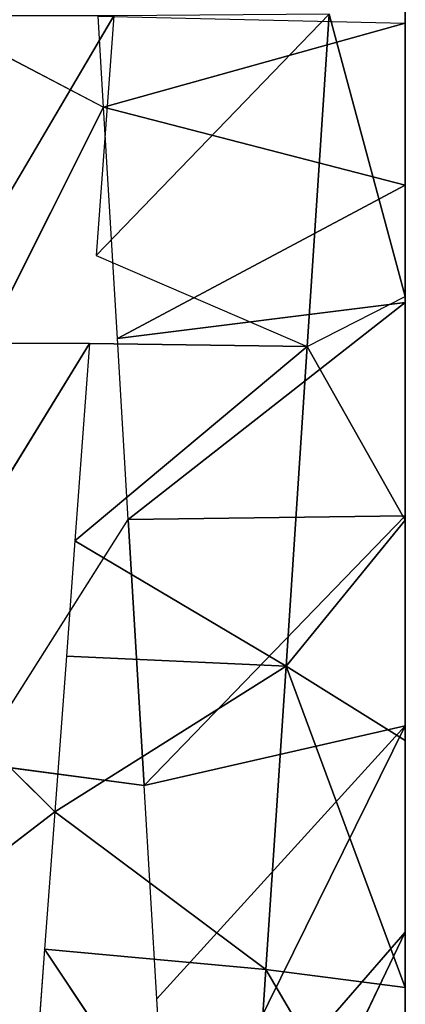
# Model space of a CAD drawing. Extents: x 143 to 263, y -61 to 82.
# Tile 647 of 656: x 253.031 to 253.23, y 71.455 to 71.965. Entities that reach past the tile are written whole.
import ezdxf

# ---------------------------------------------------------------- set-up
doc = ezdxf.new("R2010")
doc.units = 0
doc.header["$LTSCALE"] = 25.4
doc.layers.get('0').update_dxf_attribs({"color": 13, "linetype": 'CONTINUOUS'})

# ---------------------------------------------------------------- blocks, each defined once
blk = doc.blocks.new('ICE-BALL-8126_STL')
at = {"color": 41}
for p, q in [((10.41076, 49.36691, 93.13579), (9.7018, 49.36691, 93.19401)), ((11, 49.36691, 95.51026), (10, 49.36691, 96.08761)), ((10, 49.36691, 93.77821), (11, 49.36691, 94.35556)), ((10, 49.36691, 93.77821), (11, 49.36691, 94.35556)), ((11, 49.36691, 95.51026), (10, 49.36691, 96.08761)), ((10.24014, 49.36691, 96.59146), (10.26928, 49.36691, 96.59048)), ((10.26457, 49.3275, 93.19234), (10.41076, 49.36691, 93.13579)), ((10.26552, 49.20779, 96.86475), (10.26928, 49.36691, 96.59048)), ((10.26928, 49.36691, 96.59048), (10.35302, 49.36691, 96.58473)), ((10.31269, 49.21062, 96.85767), (10.26928, 49.36691, 96.59048)), ((10.31269, 49.21062, 96.85767), (10.26928, 49.36691, 96.59048)), ((10.26928, 49.36691, 96.59048), (10.35302, 49.36691, 96.58473)), ((10.31269, 49.21062, 96.85767), (10.35302, 49.36691, 96.58473)), ((10.31269, 49.21062, 96.85767), (10.35302, 49.36691, 96.58473)), ((10.35302, 49.36691, 96.58473), (10.4139, 49.36691, 96.57784)), ((10.43247, 49.21778, 96.83435), (10.35302, 49.36691, 96.58473)), ((10.43247, 49.21778, 96.83435), (10.35302, 49.36691, 96.58473)), ((10.35302, 49.36691, 96.58473), (10.4139, 49.36691, 96.57784)), ((10.52644, 49.36691, 93.15337), (10.41076, 49.36691, 93.13579)), ((10.43651, 49.3161, 93.22733), (10.41076, 49.36691, 93.13579)), ((10.4139, 49.36691, 96.57784), (10.52425, 49.36691, 96.55939)), ((10.43247, 49.21778, 96.83435), (10.4139, 49.36691, 96.57784)), ((10.43247, 49.21778, 96.83435), (10.4139, 49.36691, 96.57784)), ((10.52611, 49.22338, 96.8106), (10.4139, 49.36691, 96.57784)), ((10.52611, 49.22338, 96.8106), (10.4139, 49.36691, 96.57784)), ((10.4139, 49.36691, 96.57784), (10.52425, 49.36691, 96.55939)), ((10.43651, 49.3161, 93.22733), (10.52644, 49.36691, 93.15337)), ((10.52425, 49.36691, 96.55939), (10.63292, 49.36691, 96.53352)), ((10.52611, 49.22338, 96.8106), (10.52425, 49.36691, 96.55939)), ((10.52611, 49.22338, 96.8106), (10.52425, 49.36691, 96.55939)), ((10.66387, 49.23162, 96.76643), (10.52425, 49.36691, 96.55939)), ((10.66387, 49.23162, 96.76643), (10.52425, 49.36691, 96.55939)), ((10.52425, 49.36691, 96.55939), (10.63292, 49.36691, 96.53352)), ((10.64066, 49.36691, 93.17847), (10.52644, 49.36691, 93.15337)), ((10.64066, 49.36691, 93.17847), (10.52644, 49.36691, 93.15337)), ((10.60207, 49.30513, 93.2785), (10.52644, 49.36691, 93.15337)), ((10.60207, 49.30513, 93.2785), (10.52644, 49.36691, 93.15337)), ((10.64066, 49.36691, 93.17847), (10.60207, 49.30513, 93.2785)), ((10.64066, 49.36691, 93.17847), (10.60207, 49.30513, 93.2785)), ((10.76842, 49.36691, 93.21603), (10.60207, 49.30513, 93.2785)), ((10.76842, 49.36691, 93.21603), (10.60207, 49.30513, 93.2785)), ((10.63292, 49.36691, 96.53352), (10.73979, 49.36691, 96.50024)), ((10.66387, 49.23162, 96.76643), (10.63292, 49.36691, 96.53352)), ((10.66387, 49.23162, 96.76643), (10.63292, 49.36691, 96.53352)), ((10.77431, 49.23824, 96.72259), (10.63292, 49.36691, 96.53352)), ((10.77431, 49.23824, 96.72259), (10.63292, 49.36691, 96.53352)), ((10.88056, 49.24459, 96.67278), (10.63292, 49.36691, 96.53352)), ((10.88056, 49.24459, 96.67278), (10.63292, 49.36691, 96.53352)), ((10.63292, 49.36691, 96.53352), (10.73979, 49.36691, 96.50024)), ((10.76842, 49.36691, 93.21603), (10.64066, 49.36691, 93.17847)), ((10.76842, 49.36691, 93.21603), (10.64066, 49.36691, 93.17847)), ((10.73979, 49.36691, 96.50024), (10.84472, 49.36691, 96.45952)), ((10.88056, 49.24459, 96.67278), (10.73979, 49.36691, 96.50024)), ((10.88056, 49.24459, 96.67278), (10.73979, 49.36691, 96.50024)), ((10.98219, 49.25067, 96.61749), (10.73979, 49.36691, 96.50024)), ((10.98219, 49.25067, 96.61749), (10.73979, 49.36691, 96.50024)), ((10.73979, 49.36691, 96.50024), (10.84472, 49.36691, 96.45952)), ((10.75913, 49.29473, 93.34443), (10.88193, 49.36691, 93.25835)), ((10.76842, 49.36691, 93.21603), (10.75913, 49.29473, 93.34443)), ((10.88193, 49.36691, 93.25835), (10.76842, 49.36691, 93.21603)), ((10.43651, 49.3161, 93.22733), (10.26457, 49.3275, 93.19234)), ((10.43651, 49.3161, 93.22733), (10.26457, 49.3275, 93.19234)), ((10.38954, 49.20673, 93.41085), (10.26457, 49.3275, 93.19234)), ((10.38954, 49.20673, 93.41085), (10.26457, 49.3275, 93.19234)), ((10.38954, 49.20673, 93.41085), (10.43651, 49.3161, 93.22733)), ((10.43506, 49.20335, 93.42323), (10.43651, 49.3161, 93.22733)), ((10.43651, 49.3161, 93.22733), (10.60207, 49.30513, 93.2785)), ((10.53728, 49.19576, 93.45652), (10.43651, 49.3161, 93.22733)), ((10.43651, 49.3161, 93.22733), (10.60207, 49.30513, 93.2785)), ((10.53728, 49.19576, 93.45652), (10.43651, 49.3161, 93.22733)), ((10.53728, 49.19576, 93.45652), (10.60207, 49.30513, 93.2785)), ((10.53728, 49.19576, 93.45652), (10.60207, 49.30513, 93.2785)), ((10.60207, 49.30513, 93.2785), (10.59697, 49.19133, 93.47963)), ((10.60207, 49.30513, 93.2785), (10.59697, 49.19133, 93.47963)), ((10.75913, 49.29473, 93.34443), (10.60207, 49.30513, 93.2785)), ((10.60207, 49.30513, 93.2785), (10.67744, 49.18535, 93.51536)), ((10.60207, 49.30513, 93.2785), (10.67744, 49.18535, 93.51536)), ((10.75913, 49.29473, 93.34443), (10.60207, 49.30513, 93.2785)), ((10.75913, 49.29473, 93.34443), (10.67744, 49.18535, 93.51536)), ((10.75913, 49.29473, 93.34443), (10.67744, 49.18535, 93.51536)), ((10.75913, 49.29473, 93.34443), (10.7486, 49.18007, 93.55161)), ((10.75913, 49.29473, 93.34443), (10.7486, 49.18007, 93.55161)), ((10.90607, 49.28497, 93.42341), (10.75913, 49.29473, 93.34443)), ((10.90607, 49.28497, 93.42341), (10.75913, 49.29473, 93.34443)), ((10.90607, 49.28497, 93.42341), (10.7486, 49.18007, 93.55161)), ((10.90607, 49.28497, 93.42341), (10.7486, 49.18007, 93.55161)), ((10.88056, 49.24459, 96.67278), (10.77431, 49.23824, 96.72259)), ((10.77431, 49.23824, 96.72259), (10.66387, 49.23162, 96.76643)), ((10.66387, 49.23162, 96.76643), (10.52611, 49.22338, 96.8106)), ((10.66387, 49.23162, 96.76643), (10.52611, 49.22338, 96.8106)), ((10.65221, 49.14343, 96.77061), (10.66387, 49.23162, 96.76643)), ((10.52611, 49.22338, 96.8106), (10.43247, 49.21778, 96.83435)), ((10.65221, 49.14343, 96.77061), (10.52611, 49.22338, 96.8106)), ((10.43247, 49.21778, 96.83435), (10.31269, 49.21062, 96.85767)), ((10.26532, 49.21595, 93.38436), (10.43506, 49.11585, 93.42323)), ((10.26532, 49.21595, 93.38436), (10.38954, 49.20673, 93.41085)), ((10.26552, 49.12029, 96.86475), (10.31269, 49.21062, 96.85767)), ((10.31269, 49.21062, 96.85767), (10.26552, 49.20779, 96.86475)), ((10.46816, 49.13242, 96.82588), (10.31269, 49.21062, 96.85767)), ((10.43506, 49.20335, 93.42323), (10.43506, 49.11585, 93.42323)), ((10.43506, 49.20335, 93.42323), (10.59697, 49.10383, 93.47963)), ((10.43506, 49.20335, 93.42323), (10.53728, 49.19576, 93.45652)), ((10.53728, 49.19576, 93.45652), (10.59697, 49.19133, 93.47963)), ((10.59697, 49.19133, 93.47963), (10.67744, 49.18535, 93.51536)), ((10.67744, 49.18535, 93.51536), (10.59697, 49.10383, 93.47963)), ((10.67744, 49.18535, 93.51536), (10.7486, 49.09257, 93.55161)), ((10.67744, 49.18535, 93.51536), (10.7486, 49.18007, 93.55161)), ((10.7486, 49.18007, 93.55161), (10.80857, 49.1756, 93.58584))]:
    blk.add_line(p, q, dxfattribs=at)
mesh = blk.add_polyface(dxfattribs=at)
corners = [(10.52644, 49.36691, 93.15337), (9.7018, 49.36691, 93.19401), (10.41076, 49.36691, 93.13579), (10.64066, 49.36691, 93.17847), (10.76842, 49.36691, 93.21603), (9.58945, 49.36691, 93.23065), (10.88193, 49.36691, 93.25835), (9.5275, 49.36691, 93.25446), (9.42064, 49.36691, 93.30195), (10.99312, 49.36691, 93.30853), (9.31714, 49.36691, 93.35631), (11.1022, 49.36691, 93.36626), (9.26219, 49.36691, 93.3888), (11.14047, 49.36691, 93.38862), (11.20746, 49.36691, 93.4306), (9.21712, 49.36691, 93.41749), (9.12148, 49.36691, 93.48502), (11.29762, 49.36691, 93.49323), (9.04993, 49.36691, 93.54269), (11.39137, 49.36691, 93.56668), (8.96865, 49.36691, 93.61719), (11.59309, 49.36691, 93.80839), (10, 49.36691, 93.77821), (11, 49.36691, 94.35556), (11.73138, 49.36691, 94.03578), (11.83741, 49.36691, 94.2799), (11.90921, 49.36691, 94.53617), (11, 49.36691, 95.51026), (11.94545, 49.36691, 94.79984), (11.95, 49.36691, 94.93291), (11.93539, 49.36691, 95.05206), (11.80295, 49.36691, 95.507), (11.54124, 49.36691, 95.93485), (10, 49.36691, 96.08761), (11.46318, 49.36691, 96.0242), (11.44414, 49.36691, 96.04433), (11.3583, 49.36691, 96.12802), (8.82229, 49.36691, 93.78243), (9, 49.36691, 94.35556), (8.55185, 49.36691, 94.32359), (8.44036, 49.36691, 94.74335), (9, 49.36691, 95.51026), (8.47172, 49.36691, 95.29726), (8.52114, 49.36691, 95.46336), (8.72531, 49.36691, 95.85136), (8.92955, 49.36691, 96.08292), (9.16257, 49.36691, 96.26224), (11.26785, 49.36691, 96.20541), (11.17297, 49.36691, 96.27652), (9.2134, 49.36691, 96.29293), (11.07378, 49.36691, 96.34132), (9.31025, 49.36691, 96.34452), (10.97038, 49.36691, 96.39974), (9.41083, 49.36691, 96.38937), (9.47973, 49.36691, 96.42519), (10.94769, 49.36691, 96.41142), (10.84472, 49.36691, 96.45952), (9.58183, 49.36691, 96.47095), (10.73979, 49.36691, 96.50024), (9.68691, 49.36691, 96.50967), (10.63292, 49.36691, 96.53352), (9.79488, 49.36691, 96.54121), (10.52425, 49.36691, 96.55939), (9.90607, 49.36691, 96.5655), (10.4139, 49.36691, 96.57784), (10.01655, 49.36691, 96.58175), (10.35302, 49.36691, 96.58473), (10.12794, 49.36691, 96.59042), (10.26928, 49.36691, 96.59048), (10.24014, 49.36691, 96.59146)]
mesh.append_faces([[corners[k] for k in face] for face in [(0, 1, 2), (67, 68, 69)]], dxfattribs={"vtx0": -1, "color": 41})
mesh.append_faces([[corners[k] for k in face] for face in [(1, 4, 5), (5, 6, 7), (7, 6, 8), (8, 9, 10), (10, 11, 12), (12, 14, 15), (15, 14, 16), (16, 17, 18), (18, 19, 20), (22, 21, 23), (23, 26, 27), (27, 32, 33), (37, 38, 39), (39, 38, 40), (40, 41, 42), (42, 41, 43), (43, 41, 44), (44, 33, 45), (45, 33, 46), (46, 48, 49), (49, 50, 51), (51, 52, 53), (53, 52, 54), (54, 56, 57), (57, 58, 59), (59, 60, 61), (61, 62, 63), (63, 64, 65), (65, 66, 67)]], dxfattribs={"vtx0": -1, "vtx1": -1, "color": 41})
mesh.append_faces([[corners[k] for k in face] for face in [(20, 21, 22), (46, 33, 36)]], dxfattribs={"vtx0": -1, "vtx1": -1, "vtx2": -1, "color": 41})
mesh.append_faces([[corners[k] for k in face] for face in [(1, 0, 3), (1, 3, 4), (5, 4, 6), (8, 6, 9), (10, 9, 11), (12, 11, 13), (12, 13, 14), (16, 14, 17), (18, 17, 19), (20, 19, 21), (23, 21, 24), (23, 24, 25), (23, 25, 26), (27, 26, 28), (27, 28, 29), (27, 29, 30), (27, 30, 31), (27, 31, 32), (33, 32, 34), (33, 34, 35), (33, 35, 36), (22, 37, 20), (37, 22, 38), (40, 38, 41), (44, 41, 33), (46, 36, 47), (46, 47, 48), (49, 48, 50), (51, 50, 52), (54, 52, 55), (54, 55, 56), (57, 56, 58), (59, 58, 60), (61, 60, 62), (63, 62, 64), (65, 64, 66), (67, 66, 68)]], dxfattribs={"vtx0": -1, "vtx2": -1, "color": 41})
mesh = blk.add_polyface(dxfattribs=at)
corners = [(11, 49.36691, 94.35556), (10, 48.36691, 93.77821), (10, 49.36691, 93.77821), (11, 48.36691, 94.35556)]
mesh.append_faces([[corners[k] for k in face] for face in [(0, 1, 2), (1, 0, 3)]], dxfattribs={"vtx0": -1, "color": 41})
mesh = blk.add_polyface(dxfattribs=at)
corners = [(11, 48.36691, 95.51026), (10, 49.36691, 96.08761), (10, 48.36691, 96.08761), (11, 49.36691, 95.51026)]
mesh.append_faces([[corners[k] for k in face] for face in [(0, 1, 2), (1, 0, 3)]], dxfattribs={"vtx0": -1, "color": 41})
mesh = blk.add_polyface(dxfattribs=at)
corners = [(10.43651, 49.3161, 93.22733), (10.41076, 49.36691, 93.13579), (10.26457, 49.3275, 93.19234)]
mesh.append_faces([[corners[k] for k in face] for face in [(0, 1, 2)]], dxfattribs={"color": 41})
mesh = blk.add_polyface(dxfattribs=at)
corners = [(10.26552, 49.20779, 96.86475), (10.26928, 49.36691, 96.59048), (10.31269, 49.21062, 96.85767)]
mesh.append_faces([[corners[k] for k in face] for face in [(0, 1, 2)]], dxfattribs={"color": 41})
mesh = blk.add_polyface(dxfattribs=at)
corners = [(10.31269, 49.21062, 96.85767), (10.26928, 49.36691, 96.59048), (10.35302, 49.36691, 96.58473)]
mesh.append_faces([[corners[k] for k in face] for face in [(0, 1, 2)]], dxfattribs={"color": 41})
mesh = blk.add_polyface(dxfattribs=at)
corners = [(10.31269, 49.21062, 96.85767), (10.35302, 49.36691, 96.58473), (10.43247, 49.21778, 96.83435)]
mesh.append_faces([[corners[k] for k in face] for face in [(0, 1, 2)]], dxfattribs={"color": 41})
mesh = blk.add_polyface(dxfattribs=at)
corners = [(10.43247, 49.21778, 96.83435), (10.35302, 49.36691, 96.58473), (10.4139, 49.36691, 96.57784)]
mesh.append_faces([[corners[k] for k in face] for face in [(0, 1, 2)]], dxfattribs={"color": 41})
mesh = blk.add_polyface(dxfattribs=at)
corners = [(10.43247, 49.21778, 96.83435), (10.4139, 49.36691, 96.57784), (10.52611, 49.22338, 96.8106)]
mesh.append_faces([[corners[k] for k in face] for face in [(0, 1, 2)]], dxfattribs={"color": 41})
mesh = blk.add_polyface(dxfattribs=at)
corners = [(10.52611, 49.22338, 96.8106), (10.4139, 49.36691, 96.57784), (10.52425, 49.36691, 96.55939)]
mesh.append_faces([[corners[k] for k in face] for face in [(0, 1, 2)]], dxfattribs={"color": 41})
mesh = blk.add_polyface(dxfattribs=at)
corners = [(10.60207, 49.30513, 93.2785), (10.52644, 49.36691, 93.15337), (10.43651, 49.3161, 93.22733)]
mesh.append_faces([[corners[k] for k in face] for face in [(0, 1, 2)]], dxfattribs={"color": 41})
mesh = blk.add_polyface(dxfattribs=at)
corners = [(10.52611, 49.22338, 96.8106), (10.52425, 49.36691, 96.55939), (10.66387, 49.23162, 96.76643)]
mesh.append_faces([[corners[k] for k in face] for face in [(0, 1, 2)]], dxfattribs={"color": 41})
mesh = blk.add_polyface(dxfattribs=at)
corners = [(10.66387, 49.23162, 96.76643), (10.52425, 49.36691, 96.55939), (10.63292, 49.36691, 96.53352)]
mesh.append_faces([[corners[k] for k in face] for face in [(0, 1, 2)]], dxfattribs={"color": 41})
mesh = blk.add_polyface(dxfattribs=at)
corners = [(10.60207, 49.30513, 93.2785), (10.64066, 49.36691, 93.17847), (10.52644, 49.36691, 93.15337)]
mesh.append_faces([[corners[k] for k in face] for face in [(0, 1, 2)]], dxfattribs={"color": 41})
mesh = blk.add_polyface(dxfattribs=at)
corners = [(10.60207, 49.30513, 93.2785), (10.76842, 49.36691, 93.21603), (10.64066, 49.36691, 93.17847)]
mesh.append_faces([[corners[k] for k in face] for face in [(0, 1, 2)]], dxfattribs={"color": 41})
mesh = blk.add_polyface(dxfattribs=at)
corners = [(10.75913, 49.29473, 93.34443), (10.76842, 49.36691, 93.21603), (10.60207, 49.30513, 93.2785)]
mesh.append_faces([[corners[k] for k in face] for face in [(0, 1, 2)]], dxfattribs={"color": 41})
mesh = blk.add_polyface(dxfattribs=at)
corners = [(10.66387, 49.23162, 96.76643), (10.63292, 49.36691, 96.53352), (10.77431, 49.23824, 96.72259)]
mesh.append_faces([[corners[k] for k in face] for face in [(0, 1, 2)]], dxfattribs={"color": 41})
mesh = blk.add_polyface(dxfattribs=at)
corners = [(10.77431, 49.23824, 96.72259), (10.63292, 49.36691, 96.53352), (10.88056, 49.24459, 96.67278)]
mesh.append_faces([[corners[k] for k in face] for face in [(0, 1, 2)]], dxfattribs={"color": 41})
mesh = blk.add_polyface(dxfattribs=at)
corners = [(10.88056, 49.24459, 96.67278), (10.63292, 49.36691, 96.53352), (10.73979, 49.36691, 96.50024)]
mesh.append_faces([[corners[k] for k in face] for face in [(0, 1, 2)]], dxfattribs={"color": 41})
mesh = blk.add_polyface(dxfattribs=at)
corners = [(10.88056, 49.24459, 96.67278), (10.73979, 49.36691, 96.50024), (10.98219, 49.25067, 96.61749)]
mesh.append_faces([[corners[k] for k in face] for face in [(0, 1, 2)]], dxfattribs={"color": 41})
mesh = blk.add_polyface(dxfattribs=at)
corners = [(10.98219, 49.25067, 96.61749), (10.73979, 49.36691, 96.50024), (10.84472, 49.36691, 96.45952)]
mesh.append_faces([[corners[k] for k in face] for face in [(0, 1, 2)]], dxfattribs={"color": 41})
mesh = blk.add_polyface(dxfattribs=at)
corners = [(10.90607, 49.28497, 93.42341), (10.88193, 49.36691, 93.25835), (10.75913, 49.29473, 93.34443)]
mesh.append_faces([[corners[k] for k in face] for face in [(0, 1, 2)]], dxfattribs={"color": 41})
mesh = blk.add_polyface(dxfattribs=at)
corners = [(10.38954, 49.20673, 93.41085), (10.43651, 49.3161, 93.22733), (10.26457, 49.3275, 93.19234)]
mesh.append_faces([[corners[k] for k in face] for face in [(0, 1, 2)]], dxfattribs={"color": 41})
mesh = blk.add_polyface(dxfattribs=at)
corners = [(10.38954, 49.20673, 93.41085), (10.26457, 49.3275, 93.19234), (10.26532, 49.21595, 93.38436)]
mesh.append_faces([[corners[k] for k in face] for face in [(0, 1, 2)]], dxfattribs={"color": 41})
mesh = blk.add_polyface(dxfattribs=at)
corners = [(10.53728, 49.19576, 93.45652), (10.43651, 49.3161, 93.22733), (10.43506, 49.20335, 93.42323)]
mesh.append_faces([[corners[k] for k in face] for face in [(0, 1, 2)]], dxfattribs={"color": 41})
mesh = blk.add_polyface(dxfattribs=at)
corners = [(10.53728, 49.19576, 93.45652), (10.60207, 49.30513, 93.2785), (10.43651, 49.3161, 93.22733)]
mesh.append_faces([[corners[k] for k in face] for face in [(0, 1, 2)]], dxfattribs={"color": 41})
mesh = blk.add_polyface(dxfattribs=at)
corners = [(10.59697, 49.19133, 93.47963), (10.60207, 49.30513, 93.2785), (10.53728, 49.19576, 93.45652)]
mesh.append_faces([[corners[k] for k in face] for face in [(0, 1, 2)]], dxfattribs={"color": 41})
mesh = blk.add_polyface(dxfattribs=at)
corners = [(10.67744, 49.18535, 93.51536), (10.60207, 49.30513, 93.2785), (10.59697, 49.19133, 93.47963)]
mesh.append_faces([[corners[k] for k in face] for face in [(0, 1, 2)]], dxfattribs={"color": 41})
mesh = blk.add_polyface(dxfattribs=at)
corners = [(10.67744, 49.18535, 93.51536), (10.75913, 49.29473, 93.34443), (10.60207, 49.30513, 93.2785)]
mesh.append_faces([[corners[k] for k in face] for face in [(0, 1, 2)]], dxfattribs={"color": 41})
mesh = blk.add_polyface(dxfattribs=at)
corners = [(10.7486, 49.18007, 93.55161), (10.75913, 49.29473, 93.34443), (10.67744, 49.18535, 93.51536)]
mesh.append_faces([[corners[k] for k in face] for face in [(0, 1, 2)]], dxfattribs={"color": 41})
mesh = blk.add_polyface(dxfattribs=at)
corners = [(10.7486, 49.18007, 93.55161), (10.90607, 49.28497, 93.42341), (10.75913, 49.29473, 93.34443)]
mesh.append_faces([[corners[k] for k in face] for face in [(0, 1, 2)]], dxfattribs={"color": 41})
mesh = blk.add_polyface(dxfattribs=at)
corners = [(10.80857, 49.1756, 93.58584), (10.90607, 49.28497, 93.42341), (10.7486, 49.18007, 93.55161)]
mesh.append_faces([[corners[k] for k in face] for face in [(0, 1, 2)]], dxfattribs={"color": 41})
mesh = blk.add_polyface(dxfattribs=at)
corners = [(10.66387, 49.23162, 96.76643), (10.65221, 49.14343, 96.77061), (10.52611, 49.22338, 96.8106)]
mesh.append_faces([[corners[k] for k in face] for face in [(0, 1, 2)]], dxfattribs={"color": 41})
mesh = blk.add_polyface(dxfattribs=at)
corners = [(10.43506, 49.11585, 93.42323), (10.26532, 49.21595, 93.38436), (10.26532, 49.12846, 93.38436)]
mesh.append_faces([[corners[k] for k in face] for face in [(0, 1, 2)]], dxfattribs={"color": 41})
mesh = blk.add_polyface(dxfattribs=at)
corners = [(10.46816, 49.13242, 96.82588), (10.26552, 49.12029, 96.86475), (10.31269, 49.21062, 96.85767)]
mesh.append_faces([[corners[k] for k in face] for face in [(0, 1, 2)]], dxfattribs={"color": 41})
mesh = blk.add_polyface(dxfattribs=at)
corners = [(10.59697, 49.10383, 93.47963), (10.43506, 49.20335, 93.42323), (10.43506, 49.11585, 93.42323)]
mesh.append_faces([[corners[k] for k in face] for face in [(0, 1, 2)]], dxfattribs={"color": 41})
mesh = blk.add_polyface(dxfattribs=at)
corners = [(10.7486, 49.09257, 93.55161), (10.67744, 49.18535, 93.51536), (10.59697, 49.10383, 93.47963)]
mesh.append_faces([[corners[k] for k in face] for face in [(0, 1, 2)]], dxfattribs={"color": 41})
mesh = blk.add_polyface(dxfattribs=at)
corners = [(10.89014, 49.0817, 93.63829), (10.80857, 49.1756, 93.58584), (10.7486, 49.09257, 93.55161)]
mesh.append_faces([[corners[k] for k in face] for face in [(0, 1, 2)]], dxfattribs={"color": 41})

msp = doc.modelspace()

# ---------------------------------------------------------------- block references
at = {"color": 0, "rotation": 270}
msp.add_blockref('ICE-BALL-8126_STL', (203.86356, 82.23263), dxfattribs=at)

doc.saveas('drawing.dxf')
